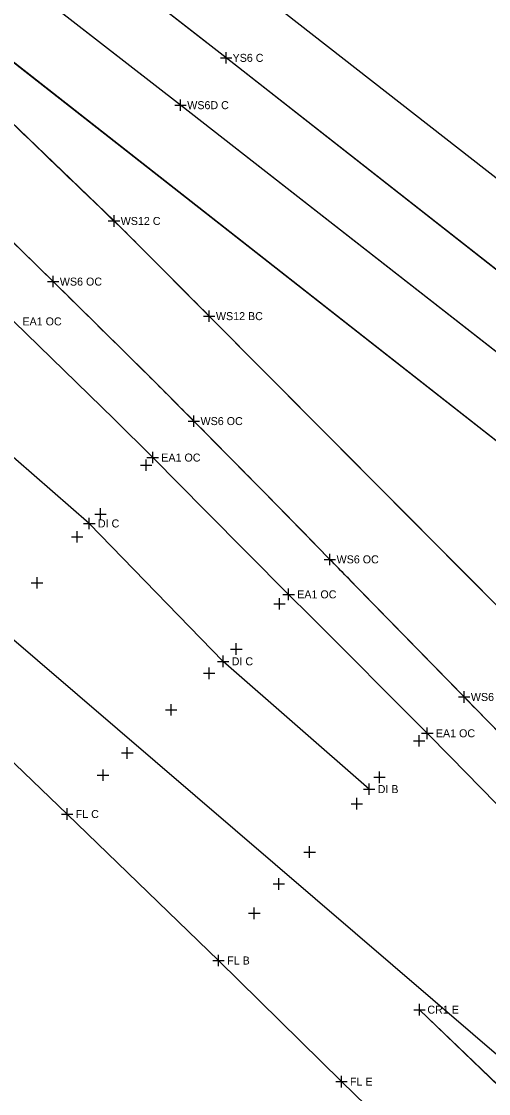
# Model space of a CAD drawing. Extents: x 1324236 to 1326110, y 459090 to 460782.
# Drawn here: x 1324542.9 to 1324624.6, y 460263.6 to 460451 of the extents above; entities that cross this region are included whole.
import ezdxf

# ---------------------------------------------------------------- set-up
doc = ezdxf.new("R2010")
doc.units = 0
for name, color, linetype in [('BD_X_Canopy', 7, 'Continuous'), ('DR_X_Ditch', 7, 'Continuous'), ('DR_X_Drive_Pipe', 7, 'Continuous'), ('DR_X_Storm_Sewer', 7, 'Continuous'), ('DT_X_Island', 7, 'Continuous'), ('DV_X_Property_Line', 7, 'Continuous'), ('E-RW-ODOT', 7, 'Continuous'), ('PM_X_CL_Double_Solid', 7, 'Continuous'), ('PM_X_Edge_Line', 7, 'Continuous'), ('PM_X_Lane_Line', 7, 'Continuous'), ('PV_X_Shoulder', 7, 'Continuous'), ('RW_X_CL', 7, 'Continuous'), ('RW_X_Esmt_SH', 7, 'Continuous')]:
    doc.layers.add(name, color=color, linetype=linetype)

msp = doc.modelspace()

# ---------------------------------------------------------------- linework, layer by layer
at = {"layer": 'BD_X_Canopy'}
msp.add_lwpolyline([(1324658.11, 460368.1), (1324570.73, 460436.38), (1324490.36, 460498.76), (1324409.95, 460562.12), (1324331.06, 460623.37)], dxfattribs=at)
at = {"layer": 'DR_X_Ditch'}
for points in [[(1324662.39, 460379.05), (1324578.69, 460444.65), (1324497.47, 460507.91), (1324417.96, 460569.9), (1324337.82, 460632.62)], [(1324667.06, 460345.56), (1324647.22, 460361.02), (1324483.59, 460489.21), (1324464.02, 460504.01)], [(1324646.67, 460327.74), (1324631.08, 460343.82), (1324575.74, 460399.49), (1324563.15, 460412.14), (1324563.15, 460412.14), (1324559.08, 460416.13), (1324559.08, 460416.13), (1324522.78, 460450.99), (1324522.78, 460450.99), (1324519.71, 460453.9), (1324519.71, 460453.9), (1324516.77, 460456.61), (1324516.77, 460456.61), (1324481.71, 460488.51), (1324481.71, 460488.51), (1324477.34, 460492.41), (1324477.34, 460492.41), (1324464.02, 460504.01), (1324464.02, 460504.01)], [(1324536.82, 460416.88), (1324548.44, 460405.53), (1324548.44, 460405.53), (1324565.04, 460389.15), (1324565.04, 460389.15), (1324573.05, 460381.14), (1324573.05, 460381.14), (1324584.94, 460369.1), (1324584.94, 460369.1), (1324596.85, 460356.95), (1324596.85, 460356.95), (1324599.84, 460353.89), (1324599.84, 460353.89), (1324620.34, 460332.9), (1324620.34, 460332.9), (1324624.61, 460328.53), (1324624.61, 460328.53), (1324635.46, 460317.45), (1324635.46, 460317.45)]]:
    msp.add_lwpolyline(points, dxfattribs=at)
at = {"layer": 'DR_X_Drive_Pipe'}
for p, q in [((1324554.76, 460363.24), (1324528.83, 460385.81)), ((1324578.17, 460339.13), (1324554.76, 460363.24)), ((1324603.71, 460316.79), (1324578.17, 460339.13))]:
    msp.add_line(p, q, dxfattribs=at)
at = {"layer": 'DR_X_Storm_Sewer'}
for p, q in [((1324647.22, 460361.02), (1324483.59, 460489.21)), ((1324631.08, 460343.82), (1324575.74, 460399.49))]:
    msp.add_line(p, q, dxfattribs=at)
for centre, radius, start, end in [((1293941.4, 428572.51), 44175.31, 46.124409, 46.189685), ((1324351.67, 460200.42), 299.25, 45.0327, 46.1244), ((1322491.47, 458338.09), 2931.47, 44.68389, 45.03269)]:
    msp.add_arc(centre, radius, start, end, dxfattribs=at)
at = {"layer": 'DT_X_Island'}
msp.add_line((1324632.66, 460258.86), (1324612.54, 460278.22), dxfattribs=at)
msp.add_lwpolyline([(1324903.24, 459851.01), (1324903.57, 459858.67), (1324900.76, 459865.01), (1324892.6, 459881.25), (1324884.84, 459894.47), (1324875.27, 459911.41), (1324865.42, 459926.97), (1324851.91, 459949.8), (1324844.34, 459963.96), (1324828.37, 459990.29), (1324813.52, 460017.04), (1324795.99, 460045.7), (1324776.37, 460074.14), (1324759.04, 460097.56), (1324741.91, 460121.91), (1324723.89, 460144.49), (1324705.48, 460167.97), (1324684.34, 460188.18), (1324670.72, 460214.69), (1324651.5, 460238.08), (1324632.66, 460258.86), (1324612.54, 460278.22)], dxfattribs=at)
at = {"layer": 'DV_X_Property_Line'}
for p, q in [((1324565.85, 460373.76), (1324565.85, 460375.76)), ((1324564.85, 460374.76), (1324566.85, 460374.76)), ((1324588.63, 460350.84), (1324590.63, 460350.84)), ((1324589.63, 460349.84), (1324589.63, 460351.84)), ((1324612.89, 460326.55), (1324614.89, 460326.55)), ((1324613.89, 460325.55), (1324613.89, 460327.55))]:
    msp.add_line(p, q, dxfattribs=at)
at = {"layer": 'E-RW-ODOT'}
msp.add_line((1324967.69, 459977.08), (1324507.19, 460372.32), dxfattribs=at)
at = {"layer": 'PM_X_CL_Double_Solid'}
for p, q in [((1324550.88, 460312.43), (1324529.1, 460333.22)), ((1324577.38, 460286.82), (1324550.88, 460312.43)), ((1324598.86, 460265.64), (1324577.38, 460286.82)), ((1324619.14, 460246.09), (1324598.86, 460265.64))]:
    msp.add_line(p, q, dxfattribs=at)
at = {"layer": 'PM_X_Edge_Line'}
for p, q in [((1324578.69, 460444.65), (1324497.47, 460507.91)), ((1324662.39, 460379.05), (1324578.69, 460444.65))]:
    msp.add_line(p, q, dxfattribs=at)
for centre, radius, start, end in [((1322350.9, 458167.53), 3136.53, 45.52273, 45.81941), ((1320926, 456716.39), 5170.28, 45.26425, 45.52273), ((1323707.14, 459523.3), 1218.89, 44.73189, 45.26425), ((1321085.75, 456926.33), 4908.87, 44.53437, 44.73189), ((1321049.24, 456890.41), 4960.09, 44.33787, 44.53437), ((1313530.91, 449543.87), 15471.84, 44.322013, 44.337866), ((1844990.26, 968572.2), 727387.13, 224.32201837, 224.32432975), ((1329474.47, 465073.87), 6785.23, 224.32433, 224.37588), ((1355937.92, 490966.98), 43809.11, 224.375879, 224.396167)]:
    msp.add_arc(centre, radius, start, end, dxfattribs=at)
at = {"layer": 'PM_X_Lane_Line'}
for p, q in [((1324570.73, 460436.38), (1324490.36, 460498.76)), ((1324658.11, 460368.1), (1324570.73, 460436.38))]:
    msp.add_line(p, q, dxfattribs=at)
at = {"layer": 'PV_X_Shoulder'}
for points in [[(1324669.98, 460389.31), (1324586.32, 460454.48), (1324504.97, 460517.77), (1324425.87, 460579.19), (1324344.79, 460642.38)], [(1324541.56, 460398.57), (1324559.1, 460381.45), (1324559.1, 460381.45), (1324565.85, 460374.76), (1324565.85, 460374.76), (1324575.16, 460365.41), (1324575.16, 460365.41), (1324589.63, 460350.84), (1324589.63, 460350.84), (1324593.4, 460347.06), (1324593.4, 460347.06), (1324613.89, 460326.55), (1324613.89, 460326.55), (1324617.95, 460322.45), (1324617.95, 460322.45), (1324628.58, 460311.61), (1324628.58, 460311.61)]]:
    msp.add_lwpolyline(points, dxfattribs=at)
at = {"layer": 'RW_X_CL'}
for p, q in [((1324577.69, 460444.65), (1324579.69, 460444.65)), ((1324578.69, 460443.65), (1324578.69, 460445.65)), ((1324570.73, 460435.38), (1324570.73, 460437.38)), ((1324569.73, 460436.38), (1324571.73, 460436.38)), ((1324559.08, 460415.13), (1324559.08, 460417.13)), ((1324558.08, 460416.13), (1324560.08, 460416.13)), ((1324547.44, 460405.53), (1324549.44, 460405.53)), ((1324548.44, 460404.53), (1324548.44, 460406.53)), ((1324574.74, 460399.49), (1324576.74, 460399.49)), ((1324575.74, 460398.49), (1324575.74, 460400.49)), ((1324572.05, 460381.14), (1324574.05, 460381.14)), ((1324573.05, 460380.14), (1324573.05, 460382.14)), ((1324563.7, 460373.44), (1324565.7, 460373.44)), ((1324564.7, 460372.44), (1324564.7, 460374.44)), ((1324556.7, 460363.89), (1324556.7, 460365.89)), ((1324555.7, 460364.89), (1324557.7, 460364.89)), ((1324551.63, 460360.9), (1324553.63, 460360.9)), ((1324552.63, 460359.9), (1324552.63, 460361.9)), ((1324595.85, 460356.95), (1324597.85, 460356.95)), ((1324596.85, 460355.95), (1324596.85, 460357.95)), ((1324544.61, 460352.87), (1324546.61, 460352.87)), ((1324545.61, 460351.87), (1324545.61, 460353.87)), ((1324587.02, 460349.17), (1324589.02, 460349.17)), ((1324588.02, 460348.17), (1324588.02, 460350.17)), ((1324580.48, 460340.28), (1324580.48, 460342.28)), ((1324579.48, 460341.28), (1324581.48, 460341.28)), ((1324575.74, 460336.04), (1324575.74, 460338.04)), ((1324574.74, 460337.04), (1324576.74, 460337.04)), ((1324620.34, 460331.9), (1324620.34, 460333.9)), ((1324619.34, 460332.9), (1324621.34, 460332.9)), ((1324568.08, 460330.66), (1324570.08, 460330.66)), ((1324569.08, 460329.66), (1324569.08, 460331.66)), ((1324611.45, 460325.22), (1324613.45, 460325.22)), ((1324612.45, 460324.22), (1324612.45, 460326.22)), ((1324560.41, 460323.11), (1324562.41, 460323.11)), ((1324561.41, 460322.11), (1324561.41, 460324.11)), ((1324556.16, 460319.24), (1324558.16, 460319.24)), ((1324557.16, 460318.24), (1324557.16, 460320.24)), ((1324604.53, 460318.85), (1324606.53, 460318.85)), ((1324605.53, 460317.85), (1324605.53, 460319.85)), ((1324601.57, 460313.24), (1324601.57, 460315.24)), ((1324600.57, 460314.24), (1324602.57, 460314.24)), ((1324592.31, 460305.79), (1324594.31, 460305.79)), ((1324593.31, 460304.79), (1324593.31, 460306.79)), ((1324586.93, 460300.2), (1324588.93, 460300.2)), ((1324587.93, 460299.2), (1324587.93, 460301.2)), ((1324582.63, 460295.08), (1324584.63, 460295.08)), ((1324583.63, 460294.07), (1324583.63, 460296.07)), ((1324611.54, 460278.22), (1324613.54, 460278.22)), ((1324612.54, 460277.22), (1324612.54, 460279.22))]:
    msp.add_line(p, q, dxfattribs=at)
at = {"layer": 'RW_X_Esmt_SH'}
for p, q in [((1324554.76, 460362.24), (1324554.76, 460364.24)), ((1324553.76, 460363.24), (1324555.76, 460363.24)), ((1324578.17, 460338.13), (1324578.17, 460340.13)), ((1324577.17, 460339.13), (1324579.17, 460339.13)), ((1324603.71, 460315.79), (1324603.71, 460317.79)), ((1324602.71, 460316.79), (1324604.71, 460316.79)), ((1324550.88, 460311.43), (1324550.88, 460313.43)), ((1324549.88, 460312.43), (1324551.88, 460312.43)), ((1324577.38, 460285.82), (1324577.38, 460287.82)), ((1324576.38, 460286.82), (1324578.38, 460286.82)), ((1324598.86, 460264.64), (1324598.86, 460266.64)), ((1324597.86, 460265.64), (1324599.86, 460265.64))]:
    msp.add_line(p, q, dxfattribs=at)

# ---------------------------------------------------------------- texts
at = {"layer": 'DV_X_Property_Line'}
for p in [(1324543.06, 460397.87), (1324567.35, 460374.06), (1324591.13, 460350.14), (1324615.39, 460325.85)]:
    msp.add_text('EA1 OC', height=1.4, dxfattribs=at).set_placement(p)
at = {"layer": 'RW_X_CL'}
for s, p in [('YS6 C', (1324579.82, 460443.95)), ('WS6D C', (1324571.89, 460435.68)), ('WS12 C', (1324560.25, 460415.43)), ('WS6 OC', (1324549.6, 460404.83)), ('WS12 BC', (1324576.91, 460398.79)), ('WS6 OC', (1324574.22, 460380.44)), ('WS6 OC', (1324598.02, 460356.26)), ('WS6 OC', (1324621.51, 460332.2)), ('CR1 E', (1324613.9, 460277.52))]:
    msp.add_text(s, height=1.4, dxfattribs=at).set_placement(p)
at = {"layer": 'RW_X_Esmt_SH'}
for s, p in [('DI C', (1324556.26, 460362.54)), ('DI C', (1324579.67, 460338.43)), ('DI B', (1324605.21, 460316.09)), ('FL C', (1324552.38, 460311.73)), ('FL B', (1324578.88, 460286.12)), ('FL E', (1324600.36, 460264.94))]:
    msp.add_text(s, height=1.4, dxfattribs=at).set_placement(p)

doc.saveas('drawing.dxf')
